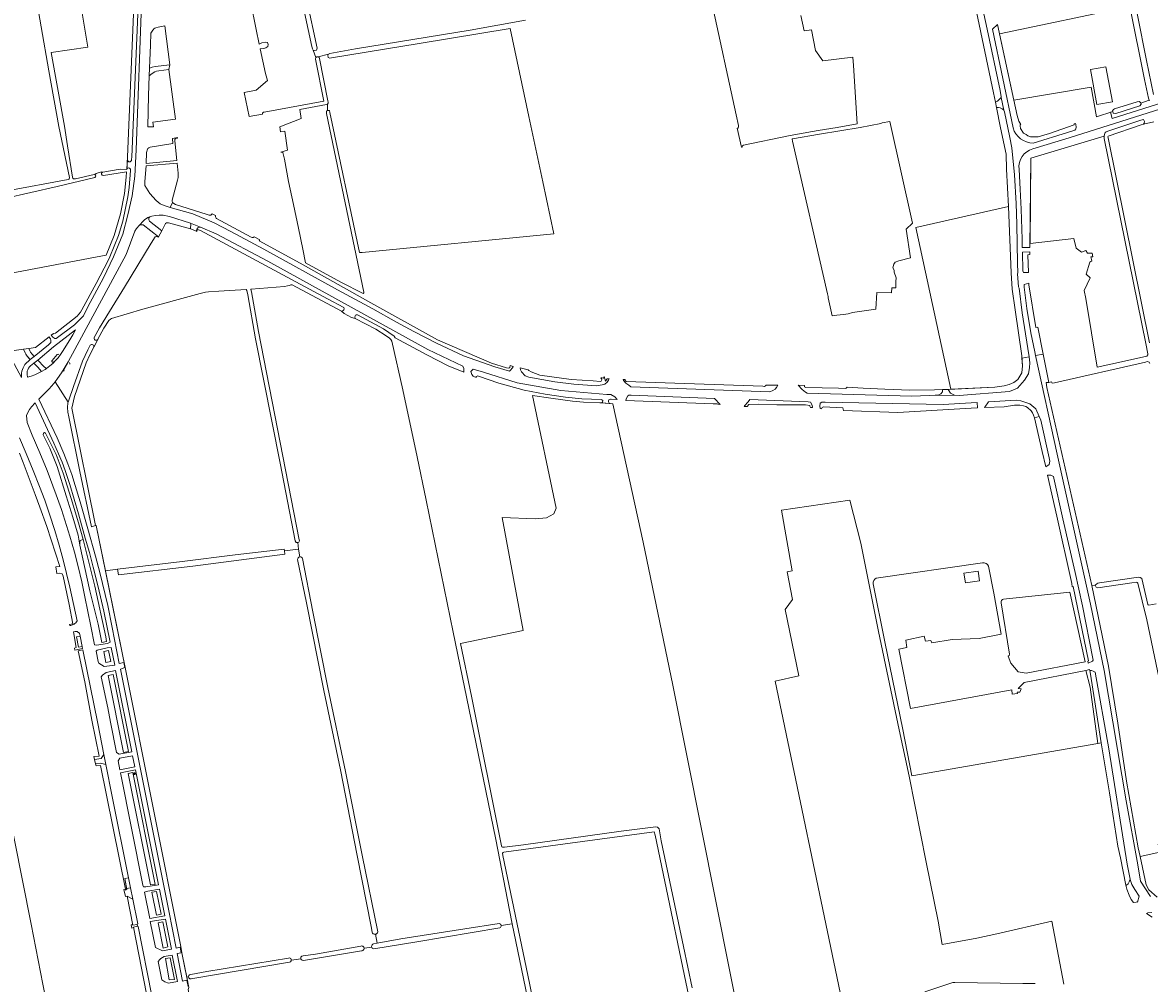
# Model space of a CAD drawing. Header units: metres. Extents: x 209813 to 223847, y 571801 to 587119.
# Tile 366 of 656: x 217994 to 218587, y 577172 to 577678. Entities that reach past the tile are written whole.
import ezdxf
from ezdxf.enums import TextEntityAlignment as Align

# ---------------------------------------------------------------- set-up
doc = ezdxf.new("R2010")
doc.units = ezdxf.units.M
for name, color, linetype, lineweight in [('B-RO-GR-BOUWLAND-GV', 8, 'Continuous', 0), ('B-RO-GR-GRAS-GV', 8, 'Continuous', 0), ('B-RO-GR-HOUTWAL-GV', 8, 'Continuous', 0), ('B-RO-KL-DATA_CAI-S', 8, 'Continuous', 0), ('B-RO-OG-BEBOUWING_LOODS-GV', 8, 'Continuous', 0), ('B-RO-OG-WATER_GREPPEL-GV', 8, 'Continuous', 0), ('B-RO-OG-WEG-GV', 8, 'Continuous', 0), ('B-RO-VH-VERHARDING_GRASBETONSTEEN-GV', 8, 'Continuous', 0), ('B-RO-VH-VERHARDING_HALFVERHARDING-GV', 8, 'Continuous', 0), ('B-RO-VH-VERHARDING_PUIN-GV', 8, 'Continuous', 0), ('B-RO-VH-VERHARDING_STRAATBAKSTEEN-GV', 8, 'Continuous', 0)]:
    doc.layers.add(name, color=color, linetype=linetype, lineweight=lineweight)
doc.styles.add('NLCS-ISO', font='txt')

# ---------------------------------------------------------------- blocks, each defined once
blk = doc.blocks.new('SKL-DATA_SIGNAAL_CAIKAST-SO')
at = {"color": 0, "linetype": 'ByBlock', "lineweight": 18}
for points in [[(-2, 2), (2, 2), (2, 1.68), (-2, 1.68)], [(-2, 1.52), (2, 1.52), (2, -2), (-2, -2)]]:
    blk.add_lwpolyline(points, close=True, dxfattribs=at)
at = {"color": 0, "linetype": 'ByBlock', "lineweight": 18, "style": 'NLCS-ISO'}
blk.add_text('cai', height=1.5, dxfattribs=at).set_placement((0, 0), align=Align.MIDDLE_CENTER)

msp = doc.modelspace()

# ---------------------------------------------------------------- linework, layer by layer
at = {"layer": 'B-RO-GR-BOUWLAND-GV', "flags": 128}
for points in [[(218609.128, 577884.042), (218585.262, 577999.454), (218562.536, 578105.108), (218533.054, 578242.405), (218532.018, 578250.045), (218531.555, 578251.964), (218531.026, 578252.823), (218529.604, 578253.518), (218527.441, 578253.548), (218506.277, 578252.714), (218488.796, 578252.656), (218473.508, 578252.37), (218461.741, 578251.908), (218464.789, 578237.144), (218479.567, 578165.184), (218498.754, 578073.517), (218520.015, 577971.441), (218547.464, 577843.475), (218565.205, 577758.875), (218575.895, 577705.887), (218585.43, 577657.91), (218589.165, 577640.17)], [(218373.735, 577140.731), (218336.25, 577329.157), (218320.639, 577404.431), (218304.618, 577477.357), (218298.619, 577477.847), (218298.232, 577477.765), (218297.836, 577477.745), (218289.125, 577478.173), (218283.364, 577478.764), (218272.079, 577480.223), (218262.419, 577481.724), (218274.886, 577422.349), (218273.616, 577419.491), (218269.806, 577417.269), (218263.774, 577416.792), (218246.357, 577417.406), (218257.406, 577357.995), (218224.549, 577351.122), (218230.214, 577323.382), (218246.003, 577244.733), (218246.275, 577244.165), (218246.52, 577243.938), (218247.685, 577243.905), (218257.604, 577245.141), (218308.946, 577252.423), (218327.183, 577254.713), (218328.191, 577254.461), (218329.038, 577253.684), (218330.063, 577247.31), (218341.722, 577191.638), (218346.358, 577169.934)]]:
    msp.add_lwpolyline(points, dxfattribs=at)
at = {"layer": 'B-RO-GR-GRAS-GV', "flags": 128}
for points in [[(218146.978, 577663.449), (218146.526, 577664.113), (218146.287, 577665.28), (218132.233, 577730.669)], [(218018.714, 577596.394), (218013.181, 577623.251), (218007.871, 577652.62), (217999.697, 577698.997)], [(218052.781, 577691.061), (218045.699, 577690.648), (218024.499, 577688.204), (218028.312, 577665.018), (218009.017, 577662.174), (218016.07, 577623.376), (218017.73, 577613.035), (218020.26, 577596.612)], [(218036.303, 577599.312), (218045.338, 577600.79), (218048.872, 577600.663), (218049.253, 577607.326), (218052.781, 577691.061)], [(218143.565, 577689.997), (218148.971, 577664.55), (218148.746, 577663.518), (218147.754, 577663.32), (218146.978, 577663.449), (218148.272, 577659.516), (218148.637, 577659.798), (218148.936, 577659.901), (218149.155, 577659.915), (218149.559, 577659.901)], [(218114.022, 577688.999), (218116.901, 577674.271), (218118.558, 577666.525), (218119.921, 577667.256), (218121.786, 577667.574), (218122.937, 577667.454), (218123.254, 577666.502), (218123.056, 577665.311), (218122.064, 577664.597), (218120.992, 577664.279), (218119.06, 577664.179), (218121.859, 577651.094), (218122.847, 577647.479), (218117.026, 577642.419), (218110.676, 577641.228), (218113.281, 577628.567), (218120.305, 577629.712), (218120.356, 577630.271), (218120.738, 577630.723), (218121.161, 577630.864), (218152.584, 577636.626), (218148.212, 577658.636), (218148.131, 577658.962), (218148.272, 577659.516)], [(218356.798, 577688.264), (218369.469, 577629.486), (218370.742, 577623.723), (218370.764, 577623.213), (218370.563, 577622.412), (218370.12, 577622.334), (218372.263, 577612.318), (218372.687, 577612.4), (218372.687, 577612.657), (218372.859, 577613.13), (218373.33, 577613.458), (218397.137, 577618.402), (218401.758, 577619.312), (218412.629, 577621.073), (218422.612, 577622.787), (218433.131, 577624.68), (218431.184, 577655.402), (218430.826, 577659.776), (218415.077, 577657.857), (218411.228, 577663.181), (218409.092, 577674.098), (218405.26, 577673.577), (218403.593, 577681.752)], [(218154.936, 577661.413), (218155.705, 577661.657), (218169.273, 577664.096), (218229.561, 577674.022), (218258.697, 577679.206)], [(218154.513, 577631.675), (218155.214, 577631.77), (218155.49, 577631.717), (218155.739, 577630.687), (218171.261, 577556.933), (218172.749, 577556.955), (218273.595, 577566.695), (218267.834, 577594.139), (218260.362, 577628.474), (218250.567, 577674.845), (218202.728, 577666.871), (218156.572, 577659.452), (218155.709, 577659.26), (218154.85, 577659.647), (218154.574, 577660.569), (218154.936, 577661.413), (218149.559, 577659.901), (218150.04, 577659.5), (218150.215, 577659.108), (218154.638, 577636.807), (218154.799, 577636.156), (218154.789, 577635.555), (218154.413, 577634.998)], [(218589.299, 577625.712), (218583.794, 577624.436), (218582.633, 577624.1), (218565.285, 577618.235), (218565.17, 577617.861), (218565.241, 577617.33), (218587.049, 577509.419)], [(217949.864, 577581.366), (217955.711, 577568.608), (217959.002, 577561.564), (217964.01, 577551.033), (217969.445, 577539.871), (217982.7, 577543.235), (217982.593, 577544.126), (217982.723, 577544.86), (217983.513, 577545.245), (218032.377, 577554.568), (218038.019, 577555.543), (218042.297, 577565.845), (218045.632, 577577.259), (218047.71, 577587.991), (218048.586, 577596.638), (218048.79, 577599.427), (218036.593, 577597.388)], [(217957.352, 577582.554), (217985.883, 577589.441), (218018, 577595.323)], [(218032.094, 577596.494), (218012.283, 577591.668), (217984.572, 577585.407), (217957.788, 577579.393)], [(218021.815, 577595.729), (218031.739, 577597.971)], [(218036.092, 577599.24), (218035.643, 577599.422), (218032.669, 577598.454), (218032.037, 577597.964)], [(218139.227, 577400.846), (218138.807, 577404.237), (218137.992, 577404.291), (218137.48, 577405.134), (218129.659, 577445.988), (218116.576, 577511.557), (218112.515, 577534.723), (218111.989, 577536.925), (218111.708, 577537.401), (218097.307, 577536.518), (218091.897, 577536.326), (218090.226, 577536.043), (218087.552, 577535.352), (218057.383, 577527.12), (218040.828, 577522.181), (218040.297, 577521.916), (218039.416, 577521.096), (218036.811, 577517.081), (218034.697, 577513.214), (218029.376, 577503.049), (218027.536, 577498.956), (218021.279, 577481.172), (218019.873, 577475.026), (218032.451, 577413.216), (218032.804, 577413.288), (218037.662, 577389.416)], [(218251.707, 577203.673), (218250.238, 577210.778), (218243.023, 577248.003), (218232.501, 577299.194), (218220.674, 577357.161), (218206.448, 577426.642), (218201.647, 577449.457), (218194.102, 577484.677), (218188.348, 577510.259), (218187.879, 577511.235), (218187.153, 577511.899), (218185.424, 577513.132), (218179.88, 577516.513), (218169.033, 577522.274), (218167.16, 577522.737), (218163.196, 577524.801), (218161.887, 577526.069), (218135.884, 577539.879), (218135.526, 577539.983), (218135.143, 577539.928), (218134.487, 577539.553), (218133.515, 577539.325), (218131.916, 577539.096), (218114.25, 577537.678), (218114.21, 577537.47), (218114.409, 577536.185), (218118.095, 577515.332), (218139.611, 577405.81), (218139.719, 577405.154), (218139.369, 577404.54), (218138.807, 577404.237)], [(218587.24, 577498.519), (218586.89, 577499.218), (218586.327, 577499.486), (218585.788, 577499.528), (218584.914, 577499.303), (218537.112, 577488.42), (218535.743, 577488.24), (218535.379, 577488.887), (218534.004, 577488.594), (218532.574, 577488.47), (218532.977, 577485.908), (218556.73, 577381.645)], [(218541.982, 577171.955), (218535.707, 577205.068), (218506.61, 577198.422), (218496.127, 577196.087), (218477.986, 577192.781), (218475.824, 577205.085), (218469.497, 577236.028), (218460.538, 577281.336), (218455.336, 577305.761), (218444.499, 577357.551), (218435.079, 577404.04), (218429.384, 577426.55), (218393.302, 577421.306), (218398.948, 577389.492), (218396.279, 577388.806), (218399.19, 577374.253), (218395.286, 577368.986), (218402.517, 577334.146), (218390.086, 577331.387), (218424.301, 577167.441)], [(218139.851, 577396.718), (218139.227, 577400.846), (218131.845, 577399.862), (218132.094, 577398.128), (218083.62, 577391.863), (218044.488, 577387.233), (218044.051, 577390.211)], [(218044.051, 577390.211), (218078.049, 577394.386), (218105.861, 577397.868), (218131.705, 577400.831), (218131.845, 577399.862)], [(218178.05, 577199.249), (218177.537, 577202.266), (218170.169, 577239.529), (218161.361, 577284.6), (218152.577, 577326.517), (218143.494, 577372.564), (218138.733, 577395.319)], [(218141.35, 577395.829), (218146.687, 577367.836), (218154.697, 577328.09), (218163.9, 577283.777), (218172.656, 577239.771), (218180.892, 577199.449)], [(218499.103, 577393.57), (218443.147, 577385.61)], [(218044.051, 577390.211), (218037.662, 577389.416), (218048.193, 577337.715), (218077.309, 577191.745), (218078.057, 577187.458), (218080.439, 577175.504), (218081.338, 577175.703)], [(218441.613, 577382.5), (218447.735, 577352.023), (218457.241, 577305.973), (218461.981, 577281.586), (218559.774, 577298.523), (218555.795, 577328.113), (218553.522, 577337.037), (218521.04, 577330.68), (218517.926, 577327.477), (218519.445, 577327.391), (218518.783, 577325.605), (218517.461, 577325.539), (218517.593, 577324.811), (218514.815, 577324.414), (218514.604, 577326.862), (218461.257, 577316.983), (218455.04, 577348.122), (218459.38, 577349.04), (218458.723, 577352.857), (218468.46, 577355.079), (218469.095, 577352.434), (218471.952, 577352.751), (218472.393, 577351.586), (218483.24, 577353.349), (218497.357, 577353.738), (218508.993, 577356.005), (218505.024, 577377.663), (218502.308, 577391.882)], [(217951.187, 577047.416), (217951.873, 577046.184), (217989.414, 577054.198), (218015.952, 577059.976), (218025.397, 577062.215), (218025.997, 577062.637), (218025.918, 577063.577), (218025.148, 577068.189), (218004.658, 577171.88), (217998.609, 577203.472), (217989.657, 577248.541), (217980.073, 577297.584), (217971.563, 577339.313), (217969.329, 577350.464), (217966.8, 577362.321), (217964.574, 577372.366), (217962.193, 577380.681), (217962.558, 577380.704), (217961.879, 577384.076)], [(218558.479, 577381.947), (218559.232, 577382.605), (218559.843, 577382.87), (218560.639, 577383.048), (218581.225, 577386.044), (218582.1, 577385.856), (218583.039, 577385.309), (218586.14, 577371.763), (218586.274, 577371.499), (218586.683, 577371.388), (218590.471, 577372.081)], [(218512.57, 577344.462), (218514.011, 577340.743), (218517.948, 577336.225), (218522.09, 577335.55), (218553.124, 577341.593), (218545.085, 577378.225), (218510.191, 577374.514)], [(218508.906, 577372.612), (218513.322, 577345.465)], [(218350.555, 577133.889), (218350.555, 577135.371), (218348.169, 577148.611), (218326.82, 577250.21), (218326.366, 577252.084), (218282.229, 577246.136), (218247.272, 577241.263), (218246.88, 577241.117), (218246.65, 577240.791), (218246.718, 577239.65), (218259.83, 577176.624), (218270.147, 577127.343), (218270.219, 577126.548), (218269.709, 577125.527), (218268.562, 577125.46), (218267.859, 577126.046), (218267.447, 577127.547), (218251.707, 577203.673), (218245.869, 577202.716)], [(218180.558, 577193.449), (218193.042, 577195.654), (218226.659, 577200.994), (218244.746, 577203.8)], [(218178.715, 577193.129), (218180.558, 577193.449), (218179.727, 577198.127)], [(218245.216, 577201.546), (218201.483, 577194.067), (218178.888, 577190.422)], [(218141.596, 577186.775), (218148.108, 577187.713), (218172.053, 577191.921)], [(218172.424, 577189.416), (218141.864, 577184.402)], [(218177.77, 577191.43), (218173.716, 577190.842)], [(218082.529, 577176.996), (218090.995, 577178.47), (218133.978, 577185.642)], [(218134.448, 577183.388), (218082.648, 577174.69)], [(218140.435, 577185.276), (218135.453, 577184.566)], [(218080.439, 577175.504), (218081.501, 577170.173)], [(218468.717, 577167.827), (218481.951, 577172.253), (218483.582, 577172.675), (218484.602, 577172.794), (218520.372, 577172.297), (218526.896, 577172.184)]]:
    msp.add_lwpolyline(points, dxfattribs=at)
for points in [[(218582.405, 577635.577), (218586.914, 577637.035), (218586.522, 577638.231), (218584.402, 577648.028), (218576.602, 577686.46), (218508.092, 577672.079), (218515.658, 577637.179), (218556.242, 577643.977), (218559.059, 577628.415), (218567.698, 577631.171), (218567.62, 577631.522), (218567.989, 577632.189), (218568.645, 577632.567), (218580.46, 577636.313), (218581.555, 577636.419), (218582.336, 577635.878)], [(218559.39, 577634.795), (218555.917, 577653.221), (218563.994, 577654.744), (218567.467, 577636.318)], [(218129.865, 577609.738), (218130.39, 577609.835), (218130.81, 577609.793), (218131.034, 577609.568), (218131.776, 577606.109), (218133.994, 577594.314), (218136.602, 577582.264), (218139.193, 577569.708), (218141.546, 577558.727), (218142.905, 577551.533), (218161.534, 577541.282), (218173.194, 577535.399), (218173.588, 577535.636), (218173.547, 577536.132), (218154.026, 577630.166), (218153.949, 577630.925), (218153.976, 577631.389), (218154.513, 577631.675), (218154.413, 577634.998), (218153.87, 577634.838), (218139.968, 577632.232), (218140.628, 577627.386), (218129.438, 577623.163), (218129.79, 577620.419), (218131.951, 577620.748), (218133.472, 577610.826)], [(218451.376, 577538.303), (218453.545, 577538.356), (218453.492, 577541.689), (218453.651, 577543.542), (218452.667, 577546.648), (218452.72, 577547.6), (218451.926, 577548.923), (218452.402, 577550.775), (218453.196, 577551.781), (218455.202, 577552.566), (218461.334, 577554.13), (218459.047, 577569.153), (218462.383, 577572.314), (218450.337, 577625.972), (218446.342, 577625.209), (218445.651, 577624.909), (218434.804, 577622.778), (218413.453, 577619.15), (218399.175, 577616.712), (218398.996, 577616.625), (218399.191, 577615.59), (218417.626, 577535.268), (218417.979, 577533.804), (218417.952, 577533.106), (218419.955, 577523.596), (218422.557, 577523.999), (218426.05, 577524.37), (218428.537, 577524.687), (218430.653, 577525.428), (218443.068, 577527.084), (218443.544, 577535.922), (218451.27, 577535.763)], [(218512.84, 577581.165), (218464.11, 577570.162), (218482.511, 577484.988), (218505.625, 577486.13), (218510.546, 577486.784), (218513.246, 577487.539), (218515.69, 577488.569), (218517.746, 577490.058), (218519.847, 577493.549), (218520.157, 577497.37), (218519.807, 577502.611), (218516.391, 577526.716), (218514.678, 577537.737), (218514.217, 577546.164)], [(218489.322, 577388.264), (218496.849, 577389.229), (218497.621, 577384.114), (218490.19, 577383.149)], [(218558.479, 577381.947), (218556.73, 577381.645), (218565.403, 577339.172), (218570.372, 577309.23), (218574.887, 577278.683), (218581.138, 577243.711), (218582.156, 577239.105), (218592.472, 577241.324), (218591.615, 577245.528), (218600.55, 577247.486), (218601.474, 577243.592), (218609.677, 577245.275), (218602.177, 577283.021), (218602.435, 577283.077), (218585.583, 577363.61), (218583.11, 577373.607), (218580.855, 577382.978), (218580.451, 577383.34), (218579.944, 577383.365), (218577.67, 577383.158), (218559.82, 577380.421), (218558.881, 577380.876)]]:
    msp.add_lwpolyline(points, close=True, dxfattribs=at)
at = {"layer": 'B-RO-GR-GRAS-GV'}
for points in [[(218018, 577595.323, 0.4106874), (218018.714, 577596.394)], [(218020.26, 577596.612, 0.4996188), (218021.815, 577595.729)], [(218032.037, 577597.964, -0.7680868), (218032.094, 577596.494)], [(218036.593, 577597.388, -0.8336975), (218036.092, 577599.24)], [(218502.308, 577391.882, 0.3710451), (218499.103, 577393.57)], [(218443.147, 577385.61, 0.3175232), (218441.613, 577382.5)], [(218510.191, 577374.514, 0.3913698), (218508.906, 577372.612)], [(218513.322, 577345.465, -0.2809509), (218512.57, 577344.462)]]:
    msp.add_lwpolyline(points, format="xyb", dxfattribs=at)
for centre, radius, start, end in [((218140.076, 577395.39), 1.347, 19.035444, 183.346494), ((218244.683, 577202.61), 1.19, 296.578704, 86.90708), ((218179.458, 577199.539), 1.437, 191.637471, 355.233833), ((218172.441, 577190.699), 1.283, 269.255603, 109.825392), ((218179.112, 577191.796), 1.391, 106.587245, 257.831008), ((218141.599, 577185.573), 1.202, 90.163909, 280.74932), ((218134.297, 577184.534), 1.156, 277.48243, 109.825392), ((218082.489, 577175.838), 1.159, 88.035575, 280.74932)]:
    msp.add_arc(centre, radius, start, end, dxfattribs=at)
at = {"layer": 'B-RO-GR-HOUTWAL-GV', "flags": 128}
for points in [[(218559.548, 577496.651), (218573.795, 577499.686), (218585.65, 577502.347), (218586.101, 577503.037), (218586.175, 577503.66), (218585.067, 577509.014), (218563.246, 577616.995), (218563.12, 577617.927), (218563.183, 577618.24), (218524.645, 577606.525), (218524.15, 577561.65), (218547.137, 577564.252), (218548.374, 577559.304), (218551.306, 577557.105), (218553.569, 577558.007), (218554.369, 577556.556), (218556.925, 577556.601), (218557.155, 577554.715), (218556.153, 577554.588), (218556.647, 577552.513), (218555.677, 577551.846), (218553.749, 577545.581), (218555.829, 577543.619), (218552.586, 577536.884), (218553.44, 577532.746)], [(218555.628, 577337.007), (218555.529, 577337.429), (218553.522, 577337.037), (218555.795, 577328.113), (218559.774, 577298.523), (218561.661, 577298.849), (218558.243, 577320.507), (218555.842, 577336.065)]]:
    msp.add_lwpolyline(points, close=True, dxfattribs=at)
at = {"layer": 'B-RO-OG-BEBOUWING_LOODS-GV', "flags": 128}
msp.add_lwpolyline([(218497.621, 577384.114), (218496.849, 577389.229), (218489.322, 577388.264), (218490.19, 577383.149)], close=True, dxfattribs=at)
at = {"layer": 'B-RO-OG-WATER_GREPPEL-GV', "flags": 128}
msp.add_lwpolyline([(218024.191, 577403), (218024.098, 577404.229), (218024.15, 577404.564), (218024.34, 577405.303), (218025.848, 577405.815), (218023.478, 577414.596), (218019.602, 577427.418), (218015.473, 577440.731), (218011.729, 577450.687), (218006.178, 577461.856), (218005.587, 577462.148), (218004.996, 577461.921), (218004.942, 577460.992), (218008.369, 577453.883), (218012.15, 577444.364), (218017.012, 577428.804), (218020.462, 577417.693), (218023.321, 577408.253)], close=True, dxfattribs=at)
at = {"layer": 'B-RO-OG-WEG-GV', "flags": 128}
for points in [[(218055.015, 577691.032), (218051.448, 577607.245), (218051.404, 577605.847), (218051.295, 577605.396), (218051.137, 577605.105), (218050.709, 577604.708), (218049.96, 577604.708), (218049.38, 577605.115), (218049.237, 577605.663), (218048.872, 577600.663), (218049.093, 577601.09), (218049.581, 577601.501), (218050.344, 577601.386), (218050.802, 577600.814), (218050.876, 577600.102), (218050.134, 577591.17), (218049.468, 577586.24), (218046.73, 577573.354), (218044.465, 577565.896), (218039.977, 577554.736), (218039.083, 577552.808), (218032.787, 577540.672), (218025.146, 577526.721), (218024.45, 577525.596), (218022.695, 577523.471), (218011.337, 577514.578), (218010.541, 577514.114), (218010.225, 577514.304), (218009.06, 577513.39), (218009.917, 577512.314), (218010.449, 577511.978), (218011.037, 577511.768), (218011.632, 577511.671), (218021.312, 577518.859), (218026.003, 577523.613), (218028.348, 577528.369), (218036.692, 577543.636), (218041.89, 577554.592), (218046.874, 577566.669), (218049.404, 577576.858), (218051.74, 577586.813), (218053.045, 577597.183), (218053.77, 577610.984), (218056.818, 577692.503)], [(218525.876, 577614.502), (218543.851, 577620.045), (218547.704, 577621.263), (218548.207, 577622.053), (218548.373, 577622.716), (218548.183, 577624.517), (218548.071, 577624.906), (218547.323, 577624.667), (218547.454, 577624.223), (218534.445, 577619.522), (218528.362, 577617.839), (218524.426, 577617.74), (218523.068, 577618.331), (218522.081, 577619.056), (218520.749, 577619.804), (218519.063, 577622.231), (218518.968, 577623.542), (218519.045, 577624.231), (218519.345, 577624.302), (218518.187, 577626.017), (218517.353, 577628.992), (218515.658, 577637.179), (218507.024, 577677.006), (218504.321, 577674.429), (218515.209, 577622.58)], [(218671.526, 577657.126), (218643.746, 577648.379), (218592.954, 577632.483), (218544.691, 577617.237), (218525.657, 577611.489)], [(218587.001, 577636.77), (218586.914, 577637.035), (218582.405, 577635.577), (218582.552, 577634.941), (218582.011, 577634.196), (218569.219, 577630.056), (218567.892, 577630.302), (218567.698, 577631.171), (218566.454, 577630.774), (218567.406, 577627.492), (218594.571, 577636.079)], [(218523.697, 577502.046), (218521.742, 577514.067), (218520.005, 577525.239), (218518.463, 577538.201), (218518.093, 577538.862), (218517.584, 577545.76), (218517.763, 577546.168), (218517.555, 577551.282), (218517.137, 577571.857), (218516.814, 577582.721), (218515.94, 577597.786), (218514.495, 577612.017), (218513.49, 577617.411), (218510.732, 577631.014), (218510.304, 577631.822), (218509.47, 577632.478), (218508.416, 577633.042), (218507.559, 577633.238), (218506.922, 577633.336), (218506.475, 577633.302), (218508.648, 577622.564), (218511.525, 577608.76), (218511.693, 577600.794), (218512.84, 577581.165), (218514.217, 577546.164), (218514.678, 577537.737), (218516.391, 577526.716), (218519.807, 577502.611), (218519.892, 577501.342)], [(218518.356, 577600.699), (218518.994, 577590.36), (218519.533, 577579.79), (218519.929, 577564.004), (218520.054, 577559.61), (218524.127, 577559.61), (218524.645, 577606.525), (218563.183, 577618.24), (218563.354, 577619.097), (218563.756, 577620.061), (218564.288, 577620.425), (218565.679, 577621.007), (218582.49, 577626.607), (218583.861, 577626.927), (218584.446, 577625.854), (218584.269, 577625.031), (218583.794, 577624.436), (218589.299, 577625.712)], [(218071.749, 577580.691), (218083.564, 577577.308), (218094.873, 577572.525), (218103.636, 577568.022), (218120.967, 577558.749), (218159.806, 577537.288), (218178.273, 577527.271), (218190.742, 577520.342), (218199.942, 577515.317), (218211.771, 577509.205), (218226.022, 577502.566), (218242.543, 577496.721), (218250.182, 577494.479), (218250.827, 577495.088), (218251.681, 577496.026), (218252.101, 577496.698), (218252.171, 577497.037), (218250.614, 577497.401), (218250.362, 577496.512), (218249.815, 577496.107), (218248.745, 577496.33), (218240.728, 577498.679), (218212.372, 577511.066), (218177.335, 577530.399), (218140.058, 577551.288), (218118.59, 577563.047), (218118.877, 577563.666), (218115.84, 577565.245), (218115.397, 577564.802), (218114.878, 577564.767), (218114.358, 577565.008), (218096.148, 577574.898), (218095.93, 577575.058), (218095.651, 577575.324), (218095.547, 577575.686), (218095.623, 577576.349), (218093.815, 577577.247), (218093.082, 577576.514), (218092.245, 577576.549), (218090.658, 577577.178), (218074.553, 577582.297), (218073.593, 577582.724), (218072.989, 577583.288)], [(218031.73, 577512.261), (218034.483, 577517.29), (218039.732, 577525.818), (218047.733, 577538.698), (218061.66, 577561.945), (218063.771, 577565.123), (218064.45, 577565.403), (218065.313, 577565.187), (218065.447, 577564.786), (218065.622, 577565.128), (218057.457, 577571.453), (218056.449, 577571.485), (218055.586, 577571.318), (218054.032, 577569.666), (218053.172, 577568.252), (218048.603, 577555.961), (218018.036, 577499.399), (218016.479, 577496.803), (218014.519, 577493.688), (218012.435, 577490.651), (218011.165, 577488.958), (218017.947, 577478.108), (218018.428, 577479.316), (218020.778, 577486.348), (218025.581, 577499.822), (218028.33, 577505.745), (218029.582, 577508.162)], [(218170.315, 577524.096), (218183.962, 577516.744), (218189.527, 577512.89), (218190.08, 577512.088), (218206.685, 577503.082), (218217.947, 577497.376), (218226.173, 577493.883), (218226.304, 577494.501), (218226.285, 577495.824), (218225.736, 577497.172), (218207.223, 577505.865), (218123.044, 577552.364), (218095.849, 577566.851), (218087.635, 577570.228), (218086.567, 577570.105), (218086.217, 577569.923), (218085.755, 577569.223), (218085.573, 577568.481), (218085.553, 577568.135), (218085.7, 577568.078), (218085.697, 577568.263), (218086.121, 577568.967), (218087.578, 577568.469), (218135.47, 577542.704), (218154.498, 577532.618), (218163.05, 577528.011)], [(218161.887, 577526.069), (218163.196, 577524.801), (218167.16, 577522.737), (218169.033, 577522.274)], [(218031.473, 577507.055), (218033.619, 577511.154)], [(218009.534, 577500.114), (218012.316, 577503.273)], [(218527.082, 577502.671), (218538.419, 577450.79), (218555.929, 577371.813), (218563.145, 577336.99), (218574.709, 577268.334), (218580.862, 577234.766), (218582.298, 577226.113), (218587.501, 577217.992)], [(218591.102, 577217.734), (218586.744, 577221.447), (218585.18, 577224.195), (218582.156, 577239.105), (218581.138, 577243.711), (218574.887, 577278.683), (218570.372, 577309.23), (218565.403, 577339.172), (218556.722, 577381.683), (218532.977, 577485.908), (218532.574, 577488.47), (218534.004, 577488.594), (218531.088, 577503.412)], [(218015.718, 577495.208), (218017.921, 577498.826)], [(218303.789, 577479.744), (218306.883, 577479.541), (218305.738, 577480.971), (218303.505, 577482.129), (218301.486, 577482.232), (218277.347, 577484.329), (218254.304, 577488.426), (218236.532, 577493.889), (218231.134, 577495.53), (218229.875, 577494.333), (218230.461, 577492.668), (218231.051, 577491.811), (218231.414, 577491.657), (218232.653, 577491.235), (218232.752, 577491.657), (218233.195, 577491.942), (218233.642, 577491.979), (218233.941, 577491.898), (218244.671, 577488.173), (218257.916, 577484.509), (218269.036, 577482.411), (218279.649, 577480.806), (218288.388, 577479.878), (218298.404, 577479.56), (218298.802, 577479.474), (218299.328, 577479.036), (218299.167, 577478.121), (218298.619, 577477.847)], [(218297.908, 577489.071), (218294.311, 577489.412), (218282.786, 577490.129), (218266.217, 577492.468), (218261.594, 577494.22), (218260.395, 577494.831), (218260.032, 577495.2), (218255.801, 577496.189), (218255.979, 577495.214), (218256.539, 577494.079), (218258.436, 577492.008), (218260.479, 577491.36), (218274.107, 577488.846), (218284.111, 577487.701), (218296.003, 577486.847), (218299.001, 577487.247), (218300.446, 577487.688), (218301.573, 577488.62), (218302.431, 577489.722), (218302.641, 577490.413), (218301.57, 577490.441)], [(218011.165, 577488.958), (218009.406, 577486.79), (218007.776, 577484.96), (218005.22, 577482.312), (218002.594, 577479.726), (218012.148, 577459.365), (218015.684, 577451.16), (218017.907, 577445.64), (218019.933, 577440.047), (218021.765, 577434.383), (218024.286, 577425.812), (218028.299, 577411.483), (218032.353, 577397.165), (218034.698, 577388.549), (218036.171, 577382.781), (218037.551, 577376.99), (218038.825, 577371.177), (218041.17, 577359.504), (218044.945, 577340.66), (218047.228, 577341.244), (218047.884, 577338.485), (218045.48, 577337.674), (218070.976, 577210.503), (218074.87, 577190.814), (218076.989, 577191.287), (218077.55, 577188.409), (218075.416, 577188.004), (218078.18, 577173.521), (218080.542, 577173.967), (218081.209, 577170.657)], [(218301.57, 577490.441), (218301.501, 577490.257), (218300.72, 577489.313), (218300.025, 577491.735), (218299.999, 577491.313), (218299.683, 577490.885), (218299.031, 577490.944), (218298.505, 577490.937), (218298.282, 577490.958)], [(218405.525, 577486.93), (218402.151, 577487.04), (218404.231, 577484.764), (218405.948, 577483.491), (218406.91, 577482.941), (218461.991, 577481.321), (218475.789, 577481.914), (218477.211, 577482.543), (218478.029, 577483.595), (218478.053, 577484.782), (218473.8, 577484.586), (218460.916, 577484.459), (218447.789, 577484.961), (218436.387, 577485.614), (218427.957, 577486.076)], [(218426.852, 577485.326), (218423.351, 577485.483), (218406.24, 577485.815), (218405.525, 577486.172), (218405.525, 577486.93)], [(218128.924, 576933.899), (218081.1, 577169.073), (218081.501, 577170.173), (218078.057, 577187.458), (218077.309, 577191.745), (218048.193, 577337.715), (218032.804, 577413.288), (218032.451, 577413.216), (218030.223, 577412.576), (218024.162, 577441.769), (218018.31, 577470.453), (218017.914, 577472.917), (218017.745, 577475.37), (218017.899, 577477.808), (218017.947, 577478.108)], [(218298.619, 577477.847), (218303.156, 577477.46)], [(218425.913, 577473.786), (218454.641, 577472.815), (218493.137, 577474.961), (218496.507, 577475.121), (218496.406, 577477.953), (218493.262, 577477.741), (218478.392, 577476.897), (218416.433, 577478.147), (218414.68, 577478.121), (218413.794, 577477.645), (218413.486, 577476.12), (218413.674, 577474.798), (218414.42, 577474.707)], [(218528.948, 577470.592), (218527.165, 577474.605), (218524.033, 577477.371), (218519.275, 577478.939), (218516.986, 577479.226), (218502.271, 577478.347), (218500.304, 577475.594), (218500.246, 577475.298), (218510.555, 577475.786), (218516.02, 577476.588), (218518.845, 577476.525), (218520.669, 577476.325), (218521.889, 577475.934), (218522.807, 577475.346), (218524.785, 577473.568), (218525.52, 577472.483), (218526.054, 577471.275), (218526.535, 577469.868)], [(218415.527, 577475.68), (218425.696, 577475.112), (218425.913, 577473.786)], [(217992.355, 577451.416), (217994.314, 577446.395), (218000.693, 577429.6), (218003.182, 577422.859), (218006.727, 577412.68), (218013.568, 577391.773), (218011.461, 577391.584), (218012.051, 577387.978), (218013.622, 577388.235), (218014.842, 577387.758), (218015.424, 577386.576), (218018.473, 577371.607), (218020.402, 577361.485), (218018.75, 577361.175), (218018.883, 577360.592), (218019.416, 577360.707), (218020.29, 577361.006), (218020.843, 577361.244), (218021.105, 577361.383), (218021.353, 577361.539), (218021.587, 577361.716), (218022.011, 577362.125), (218022.708, 577363.038), (218018.86, 577380.822), (218015.433, 577395.156), (218013.359, 577402.834), (218011.069, 577410.689), (218008.224, 577419.305), (218005.682, 577426.581), (218002.915, 577433.829), (217999.671, 577442.141), (217995.954, 577451.191), (217992.387, 577459.445)], [(218588.212, 577209.603), (218586.123, 577209.394), (218585.447, 577209.119), (218588.413, 577207.077)], [(218073.734, 577109.233), (218073.565, 577109.61), (218073.113, 577111.447), (218062.095, 577165.765), (218054.862, 577202.272), (218054.463, 577202.37), (218052.346, 577201.928), (218067.483, 577124.487), (218065.891, 577124.331), (218066.699, 577120.819)]]:
    msp.add_lwpolyline(points, dxfattribs=at)
for points in [[(218505.915, 577636.064), (218506.995, 577636.571), (218508.929, 577638.462), (218508.996, 577638.962), (218508.372, 577642.197), (218501.617, 577674.57), (218498.458, 577689.088), (218497.573, 577690.084), (218494.463, 577691.349), (218504.903, 577641.066)], [(218060.848, 577654.005), (218062.292, 577654.504), (218063.811, 577654.847), (218071.544, 577655.671), (218068.848, 577676.165), (218065.334, 577675.619), (218064.131, 577675.255), (218063.599, 577675.031), (218063.182, 577674.684), (218062.202, 577673.459), (218061.598, 577672.39), (218061.306, 577665.991)], [(218059.938, 577623.046), (218061.548, 577623.017), (218062.855, 577623.159), (218062.509, 577625.554), (218074.574, 577627.095), (218070.92, 577653.22), (218065.746, 577652.568), (218064.497, 577652.298), (218063.542, 577652.004), (218062.243, 577651.195), (218060.693, 577649.954), (218060.299, 577639.652)], [(218059.074, 577603.871), (218075.203, 577605.297), (218074.192, 577615.732), (218074.179, 577616.377), (218074.549, 577616.994), (218075.532, 577617.151), (218075.508, 577617.407), (218072.894, 577617.025), (218073.114, 577614.353), (218061.142, 577612.394), (218060.4, 577612.114), (218059.924, 577611.722), (218059.687, 577611.4), (218059.263, 577609.643)], [(218058.99, 577602.589), (218058.41, 577594.384), (218058.442, 577592.169), (218061.048, 577588.073), (218064.277, 577584.35), (218066.452, 577582.562), (218068.482, 577581.699), (218071.749, 577580.691), (218072.989, 577583.288), (218072.758, 577583.914), (218072.758, 577584.411), (218075.57, 577595.051), (218075.845, 577596.357), (218075.843, 577598.69), (218075.325, 577604.034)], [(218082.32, 577572.374), (218071.376, 577575.954), (218067.924, 577576.539), (218065.964, 577576.675), (218063.893, 577576.491), (218061.993, 577576.115), (218060.93, 577575.732), (218060.479, 577575.277), (218060.422, 577574.207), (218060.896, 577573.487), (218067.3, 577568.418), (218069.271, 577572.281), (218069.786, 577572.599), (218070.815, 577572.501), (218082.329, 577569.373), (218082.466, 577570.329), (218082.508, 577571.142), (218082.494, 577571.744)], [(218524.102, 577557.306), (218520.125, 577557.147), (218520.407, 577547.261), (218520.634, 577546.469), (218523.315, 577546.382), (218522.937, 577555.784), (218524.086, 577555.851)], [(218523.48, 577540.849), (218521.128, 577540.049), (218520.995, 577538.708), (218522.405, 577527.484), (218524.646, 577514.7), (218526.652, 577504.591), (218527.082, 577502.671), (218531.088, 577503.412), (218528.298, 577517.59), (218527.123, 577517.536), (218523.507, 577539.947)], [(217997.27, 577506.399), (217997.785, 577505.274), (217998.227, 577504.515), (217999.018, 577503.455), (218000.21, 577502.126), (218007.625, 577508.434), (218008.941, 577509.497), (218008.965, 577510.129), (218008.923, 577510.829), (218008.727, 577511.432), (218008.573, 577511.754), (218008.001, 577512.56), (218000.8, 577506.91)], [(218002.074, 577500.209), (218005.391, 577496.822), (218006.599, 577495.918), (218008.35, 577497.25), (218009.897, 577498.601), (218011.352, 577500.051), (218012.705, 577501.593), (218013.948, 577503.223), (218015.104, 577504.916), (218018.964, 577510.97), (218020.508, 577513.628), (218021.951, 577516.287), (218010.342, 577507.331)], [(217994.589, 577506.011), (217986.15, 577504.791), (217993.436, 577491.08), (217993.531, 577493.495), (217993.696, 577494.434), (217993.978, 577495.343), (217994.359, 577496.227), (217995.284, 577497.952), (217998.09, 577500.575), (217996.754, 577502.055), (217996.439, 577502.45), (217995.763, 577503.461), (217995.093, 577504.782)], [(218481.044, 577484.92), (218482.329, 577482.859), (218484.384, 577481.91), (218486.826, 577481.752), (218513.277, 577483.821), (218517.643, 577485.462), (218521.256, 577489.677), (218523.328, 577493.073), (218523.934, 577496.339), (218524.057, 577498.905), (218523.697, 577502.046), (218519.892, 577501.342), (218520.157, 577497.37), (218519.847, 577493.549), (218517.746, 577490.058), (218515.69, 577488.569), (218513.246, 577487.539), (218510.546, 577486.784), (218505.625, 577486.13)], [(217996.562, 577491.402), (217998.497, 577491.875), (218000.441, 577492.546), (218002.32, 577493.372), (218003.954, 577494.236), (218002.043, 577496.596), (217999.869, 577498.735), (217998.262, 577497.355), (217997.683, 577496.724), (217997.173, 577496.024), (217996.954, 577495.651), (217996.764, 577495.266), (217996.607, 577494.871), (217996.489, 577494.467), (217996.412, 577494.056), (217996.374, 577493.639), (217996.391, 577492.793)], [(218310.075, 577490.154), (218310.258, 577489.629), (218311.434, 577488.232), (218313.051, 577487.105), (218314.078, 577486.196), (218387.25, 577483.676), (218388.823, 577484.258), (218389.981, 577484.946), (218390.727, 577485.948), (218391.518, 577487.195), (218385.308, 577487.145), (218384.925, 577486.693), (218384.452, 577486.508), (218383.54, 577486.517), (218311.647, 577489.085), (218311.178, 577489.554), (218311.178, 577490.111)], [(218040.137, 577351.878), (218036.834, 577368.141), (218033.818, 577381.052), (218031.229, 577391.337), (218029.163, 577399.019), (218027.024, 577406.682), (218023.376, 577419.428), (218018.828, 577434.877), (218016.407, 577442.262), (218014.796, 577446.632), (218013.008, 577450.934), (218010.465, 577456.608), (218000.726, 577477.778), (217998.808, 577475.69), (217997.711, 577474.241), (217996.766, 577472.717), (217996.171, 577471.15), (217996.375, 577467.406), (217999.038, 577460.789), (218003.051, 577451.439), (218006.935, 577442.195), (218011.752, 577429.379), (218014.44, 577421.73), (218018.903, 577407.697), (218021.268, 577399.32), (218023.243, 577391.689), (218025.174, 577383.543), (218026.846, 577375.688), (218030.024, 577360.226), (218031.945, 577350.425), (218033.015, 577350.242), (218038.687, 577351.202)], [(218357.431, 577477.355), (218358.842, 577477.3), (218359.577, 577477.373), (218359.863, 577477.101), (218361.182, 577476.993), (218358.035, 577480.11), (218314.322, 577481.923), (218313.099, 577481.872), (218312.444, 577481.465), (218311.572, 577479.998), (218311.483, 577479.14)], [(218376.761, 577479.555), (218375.919, 577478.319), (218373.865, 577476.305), (218373.65, 577475.974), (218375.236, 577475.844), (218376.269, 577477.001), (218381.36, 577477.108), (218390.989, 577476.752), (218400.842, 577476.862), (218405.935, 577476.837), (218408.255, 577476.507), (218408.361, 577476.078), (218408.577, 577475.42), (218409.604, 577475.294), (218409.577, 577476.559), (218408.563, 577478.099), (218407.435, 577478.347)], [(218534.573, 577447.131), (218534.249, 577448.842), (218529.815, 577468.639), (218528.948, 577470.592), (218526.535, 577469.868), (218530.596, 577452.147), (218532.414, 577444.08), (218534.148, 577445.37)], [(218024.191, 577403), (218023.321, 577408.253), (218020.462, 577417.693), (218017.012, 577428.804), (218012.15, 577444.364), (218008.369, 577453.883), (218004.942, 577460.992), (218004.996, 577461.921), (218005.587, 577462.148), (218006.178, 577461.856), (218011.729, 577450.687), (218015.473, 577440.731), (218019.602, 577427.418), (218023.478, 577414.596), (218025.848, 577405.815), (218032.077, 577381.288), (218037.764, 577354.613), (218038.259, 577352.188), (218035.756, 577351.65), (218033.781, 577361.284), (218029.475, 577378.881)], [(218554.736, 577340.811), (218557.086, 577341.839), (218557.32, 577342.47), (218557.271, 577343.187), (218551.793, 577370.991), (218547.977, 577388.585), (218541.395, 577416.798), (218536.672, 577438.182), (218536.556, 577439.055), (218535.166, 577439.676), (218533.379, 577439.796), (218538.234, 577418.251), (218546.061, 577382.724), (218546.379, 577381.069), (218546.893, 577381.135), (218554.952, 577342.022), (218554.492, 577341.914)], [(218024.27, 577354.954), (218023.939, 577356.691), (218023.188, 577357.19), (218022.963, 577357.304), (218022.733, 577357.398), (218022.499, 577357.468), (218022.259, 577357.511), (218022.013, 577357.527), (218021.763, 577357.521), (218020.768, 577357.362), (218022.29, 577349.016), (218021.325, 577348.64), (218021.514, 577347.719), (218025.608, 577348.56), (218025.39, 577349.601), (218023.506, 577349.258), (218022.445, 577354.617)], [(218025.757, 577347.825), (218023.268, 577347.318), (218026.812, 577331.028), (218030.463, 577310.894), (218034.303, 577291.805), (218031.505, 577291.686), (218031.889, 577290.115), (218035.417, 577290.724), (218036.799, 577292.677), (218033.555, 577308.975)], [(218032.697, 577347.207), (218033.814, 577341.616), (218034.105, 577340.757), (218036.984, 577339.008), (218042.516, 577339.828), (218040.723, 577348.995), (218038.552, 577348.848), (218033.363, 577347.704)], [(218039.233, 577347.42), (218040.412, 577341.648), (218037.91, 577341.14), (218036.731, 577346.894)], [(218043.406, 577293.787), (218044.94, 577292.862), (218051.458, 577294.115), (218042.917, 577336.893), (218037.992, 577335.931), (218036.164, 577334.576), (218035.399, 577333.584), (218038.871, 577317.36), (218040.267, 577309.713)], [(218049.737, 577294.394), (218047.116, 577293.727), (218038.988, 577334.404), (218041.636, 577334.932)], [(218561.661, 577298.849), (218566.044, 577272.527), (218570.432, 577244.561), (218571.739, 577238.383), (218574.585, 577223.901), (218574.936, 577224.013), (218575.761, 577224.68), (218576.271, 577225.722), (218576.644, 577226.724), (218576.771, 577227.208), (218575.261, 577235.032), (218565.583, 577295.796), (218558.493, 577336.039), (218557.359, 577336.655), (218556.435, 577336.879), (218555.628, 577337.007), (218555.842, 577336.065), (218558.243, 577320.507)], [(218032.71, 577286.763), (218034.963, 577287.02), (218048.135, 577221.906), (218048.272, 577221.401), (218048.832, 577221.69), (218047.815, 577227.547), (218049.737, 577227.902), (218041.183, 577270.651), (218037.842, 577287.439), (218035.095, 577288.209), (218032.445, 577287.846)], [(218051.878, 577292.014), (218045.27, 577290.737), (218044.251, 577289.501), (218045.187, 577284.754), (218053.018, 577286.304)], [(218053.45, 577284.595), (218045.617, 577283.13), (218057.386, 577223.931), (218057.585, 577223.077), (218058.884, 577223.117), (218065.641, 577224.093)], [(218063.802, 577224.378), (218061.299, 577224.145), (218049.531, 577282.747), (218051.983, 577283.236)], [(218058.218, 577220.272), (218060.985, 577206.507), (218068.924, 577207.8), (218066.078, 577221.922), (218059.869, 577220.892)], [(218049.053, 577218.203), (218052.042, 577202.841), (218054.266, 577203.321), (218054.298, 577203.514), (218054.601, 577203.591), (218052.008, 577216.55), (218049.051, 577218.243)], [(218062.064, 577220.335), (218064.554, 577220.632), (218066.958, 577208.662), (218064.504, 577208.182)], [(218067.639, 577189.486), (218072.309, 577190.312), (218069.169, 577206.13), (218061.227, 577204.846), (218063.996, 577191.131)], [(218065.339, 577204.131), (218067.793, 577204.608), (218070.527, 577191.541), (218068.034, 577190.8)], [(218067.303, 577174.163), (218068.889, 577173.044), (218070.793, 577172.358), (218075.501, 577173.277), (218072.816, 577187.184), (218068.583, 577186.489), (218066.744, 577185.417), (218066.205, 577184.922), (218065.421, 577183.801)], [(218071.152, 577174.097), (218069.217, 577185.317), (218071.772, 577185.794), (218073.912, 577174.328)]]:
    msp.add_lwpolyline(points, close=True, dxfattribs=at)
at = {"layer": 'B-RO-OG-WEG-GV'}
for points in [[(218515.209, 577622.58, 0.3319927), (218525.876, 577614.502)], [(218525.657, 577611.489, 0.382888), (218518.356, 577600.699)], [(218163.05, 577528.011, -0.6004239), (218161.887, 577526.069)], [(218169.033, 577522.274, -0.6973576), (218170.315, 577524.096)], [(218033.619, 577511.154, -0.8869035), (218031.73, 577512.261)], [(218029.582, 577508.162, -0.8779271), (218031.473, 577507.055)], [(218012.316, 577503.273, -0.4118742), (218013.093, 577503.323)], [(218015.902, 577494.452, -0.4152154), (218015.718, 577495.208)], [(218018.676, 577499.01, -0.4099649), (218018.859, 577498.252)], [(218298.282, 577490.958, -0.7761225), (218297.908, 577489.071)], [(218427.957, 577486.076, -0.1935605), (218426.852, 577485.326)], [(218414.42, 577474.707, -0.3472868), (218415.527, 577475.68)]]:
    msp.add_lwpolyline(points, format="xyb", dxfattribs=at)
for centre, radius, start, end in [((218009.943, 577499.751), 0.547, 138.362923, 320.856365), ((218303.493, 577478.596), 1.186, 75.554635, 252.10143)]:
    msp.add_arc(centre, radius, start, end, dxfattribs=at)
at = {"layer": 'B-RO-VH-VERHARDING_GRASBETONSTEEN-GV', "flags": 128}
for points in [[(218024.27, 577354.954), (218022.445, 577354.617), (218023.506, 577349.258), (218025.39, 577349.601)], [(218050.815, 577222.512), (218049.737, 577227.902), (218047.815, 577227.547), (218048.714, 577222.277)]]:
    msp.add_lwpolyline(points, close=True, dxfattribs=at)
at = {"layer": 'B-RO-VH-VERHARDING_HALFVERHARDING-GV', "flags": 128}
msp.add_lwpolyline([(218048.714, 577222.277), (218048.832, 577221.69), (218048.272, 577221.401), (218048.135, 577221.906), (218047.382, 577221.636), (218048.142, 577217.929), (218049.051, 577218.243), (218052.008, 577216.55), (218050.815, 577222.512)], close=True, dxfattribs=at)
at = {"layer": 'B-RO-VH-VERHARDING_PUIN-GV', "flags": 128}
for points in [[(218060.693, 577649.954), (218062.243, 577651.195), (218063.542, 577652.004), (218064.497, 577652.298), (218065.746, 577652.568), (218070.92, 577653.22), (218071.544, 577655.671), (218063.811, 577654.847), (218062.292, 577654.504), (218060.848, 577654.005)], [(218060.93, 577575.732), (218059.964, 577575.302), (218058.228, 577574.126), (218057.416, 577573.369), (218055.586, 577571.318), (218056.449, 577571.485), (218057.457, 577571.453), (218065.622, 577565.128), (218067.3, 577568.418), (218060.896, 577573.487), (218060.422, 577574.207), (218060.479, 577575.277)], [(218082.329, 577569.373), (218085.553, 577568.135), (218085.573, 577568.481), (218085.755, 577569.223), (218086.217, 577569.923), (218086.567, 577570.105), (218087.635, 577570.228), (218082.32, 577572.374), (218082.494, 577571.744), (218082.508, 577571.142), (218082.466, 577570.329)], [(217997.27, 577506.399), (217994.589, 577506.011), (217995.408, 577504.109), (217995.763, 577503.461), (217996.439, 577502.45), (217997.408, 577501.306), (217998.09, 577500.575), (218000.21, 577502.126), (217999.018, 577503.455), (217998.227, 577504.515), (217997.785, 577505.274)], [(218006.599, 577495.918), (218005.391, 577496.822), (218002.074, 577500.209), (217999.869, 577498.735), (218002.043, 577496.596), (218003.954, 577494.236), (218005.876, 577495.418)], [(218478.053, 577484.782), (218478.029, 577483.595), (218477.211, 577482.543), (218475.789, 577481.914), (218474.292, 577481.814), (218486.826, 577481.752), (218484.384, 577481.91), (218482.329, 577482.859), (218481.044, 577484.92)], [(218037.842, 577287.439), (218036.799, 577292.677), (218035.417, 577290.724), (218031.889, 577290.115), (218032.445, 577287.846), (218035.095, 577288.209)], [(218580.657, 577215.112), (218581.536, 577218.165), (218579.378, 577221.633), (218577.707, 577224.295), (218576.947, 577226.386), (218576.771, 577227.208), (218576.644, 577226.724), (218576.271, 577225.722), (218575.761, 577224.68), (218574.936, 577224.013), (218574.585, 577223.901), (218575.069, 577221.955), (218576.25, 577218.662), (218577.347, 577216.521), (218578.514, 577214.929), (218579.975, 577215.024), (218580.575, 577215.144)]]:
    msp.add_lwpolyline(points, close=True, dxfattribs=at)
at = {"layer": 'B-RO-VH-VERHARDING_STRAATBAKSTEEN-GV', "flags": 128}
for points in [[(218506.475, 577633.302), (218506.922, 577633.336), (218507.559, 577633.238), (218508.416, 577633.042), (218509.47, 577632.478), (218510.304, 577631.822), (218508.929, 577638.462), (218506.995, 577636.571), (218505.915, 577636.064)], [(218054.463, 577202.37), (218054.266, 577203.321), (218052.042, 577202.841), (218051.937, 577203.364), (218051.186, 577203.083), (218051.525, 577201.431), (218052.407, 577201.623), (218052.346, 577201.928)]]:
    msp.add_lwpolyline(points, close=True, dxfattribs=at)

# ---------------------------------------------------------------- block references
at = {"layer": 'B-RO-KL-DATA_CAI-S', "xscale": 0.2, "yscale": 0.2, "zscale": 0.2}
msp.add_blockref('SKL-DATA_SIGNAAL_CAIKAST-SO', (218052.945, 577282.683), dxfattribs=at)

doc.saveas('drawing.dxf')
